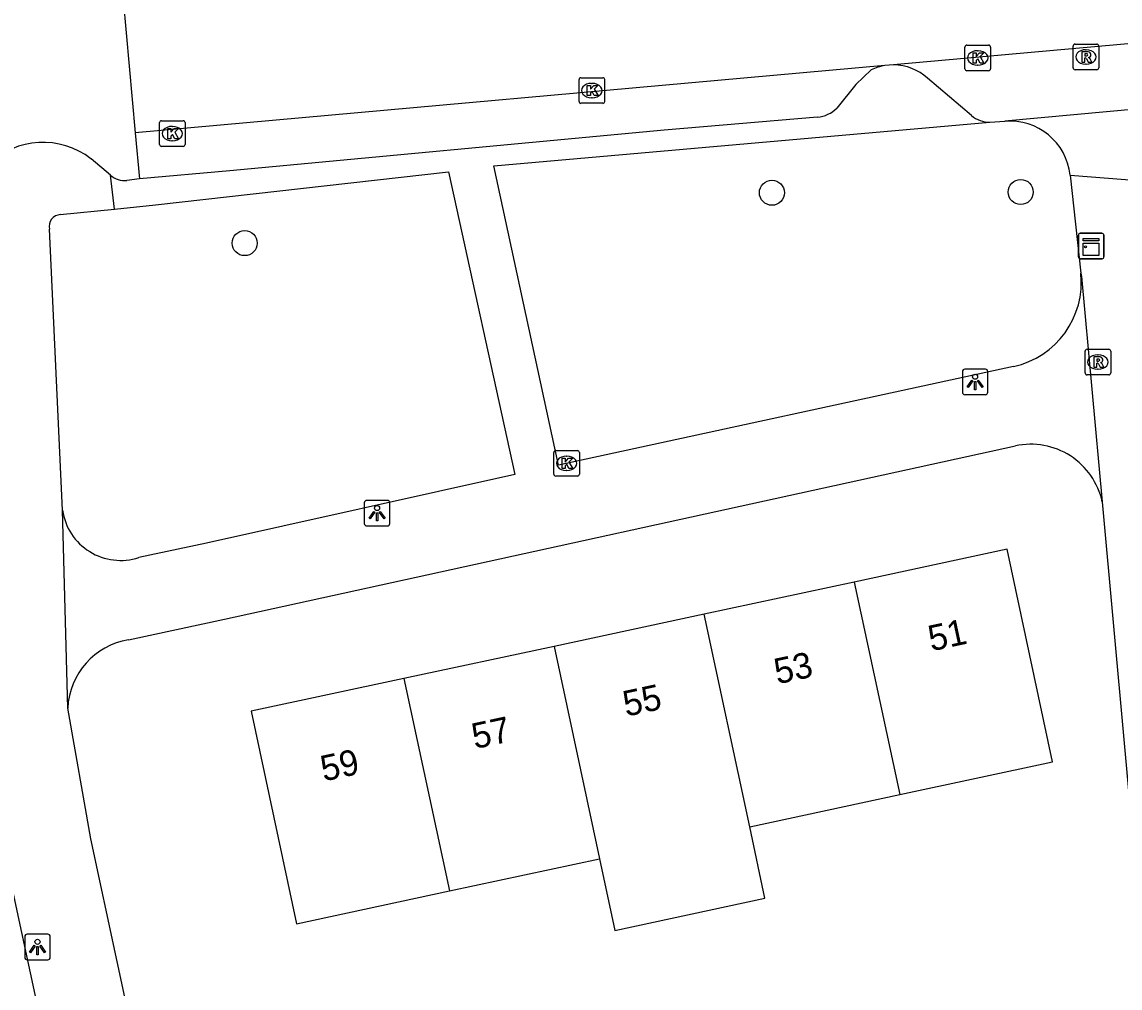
# Model space of a CAD drawing. Extents: x 160557 to 161245, y 385330 to 386505.
# Drawn here: x 160808.55 to 160851.48, y 385569.34 to 385607.11 of the extents above; entities that cross this region are included whole.
import ezdxf

# ---------------------------------------------------------------- set-up
doc = ezdxf.new("R2010")
doc.units = 0
for name, color, linetype in [('IMGEO_Boom', 7, 'Continuous'), ('IMGEO_Fietspad_gesloten', 7, 'Continuous'), ('IMGEO_Kast', 7, 'Continuous'), ('IMGEO_Kolk', 7, 'Continuous'), ('IMGEO_Lichtpunt', 7, 'Continuous'), ('IMGEO_Pand', 7, 'Continuous'), ('IMGEO_Pand_nummerreeks', 7, 'Continuous'), ('IMGEO_Parkeervlak_open', 7, 'Continuous'), ('IMGEO_Rijbaan_lokaal_open', 7, 'Continuous'), ('IMGEO_Rioolput', 7, 'Continuous'), ('IMGEO_Voetpad_open', 7, 'Continuous')]:
    doc.layers.add(name, color=color, linetype=linetype)

msp = doc.modelspace()

# ---------------------------------------------------------------- linework, layer by layer
at = {"layer": 'IMGEO_Boom'}
for centre in [(160837.872, 385600.434), (160847.598, 385600.464), (160817.261, 385598.465)]:
    msp.add_circle(centre, 0.489, dxfattribs=at)
at = {"layer": 'IMGEO_Fietspad_gesloten'}
msp.add_lwpolyline([(160808.2, 385573.089), (160811.66, 385556.955), (160819.791, 385519.776), (160829.308, 385476.198)], dxfattribs=at)
at = {"layer": 'IMGEO_Kast'}
for p, q in [((160849.851, 385597.928), (160849.851, 385598.769)), ((160849.851, 385598.769), (160849.851, 385597.928)), ((160849.926, 385598.853), (160850.767, 385598.853)), ((160850.767, 385598.853), (160849.926, 385598.853)), ((160850.851, 385598.778), (160850.851, 385597.937)), ((160850.851, 385597.937), (160850.851, 385598.778)), ((160850.776, 385597.853), (160849.935, 385597.853)), ((160849.935, 385597.853), (160850.776, 385597.853))]:
    msp.add_line(p, q, dxfattribs=at)
for points in [[(160850.046, 385598.643), (160850.646, 385598.643), (160850.646, 385598.558), (160850.046, 385598.558), (160850.046, 385598.643)], [(160850.046, 385598.468), (160850.646, 385598.468), (160850.646, 385597.979), (160850.046, 385597.979), (160850.046, 385598.468)]]:
    msp.add_lwpolyline(points, dxfattribs=at)
msp.add_circle((160850.13, 385598.317), 0.0377, dxfattribs=at)
for centre, start, end in [((160849.929, 385598.775), 92.4484, 184.2845), ((160849.929, 385598.775), 92.4484, 184.2845), ((160850.773, 385598.775), 2.4484, 94.2845), ((160850.773, 385598.775), 2.4484, 94.2845), ((160849.929, 385597.931), 182.4484, 274.2845), ((160849.929, 385597.931), 182.4484, 274.2845), ((160850.773, 385597.931), 272.4484, 4.2845), ((160850.773, 385597.931), 272.4484, 4.2845)]:
    msp.add_arc(centre, 0.0779, start, end, dxfattribs=at)
at = {"layer": 'IMGEO_Kolk'}
for p, q in [((160845.418, 385605.282), (160845.418, 385606.134)), ((160845.493, 385606.208), (160846.345, 385606.208)), ((160846.419, 385606.134), (160846.419, 385605.282)), ((160845.906, 385605.988), (160845.931, 385605.988)), ((160846.345, 385605.208), (160845.493, 385605.208)), ((160845.929, 385605.428), (160845.904, 385605.428)), ((160830.333, 385604.006), (160830.333, 385604.858)), ((160830.408, 385604.932), (160831.26, 385604.932)), ((160831.334, 385604.858), (160831.334, 385604.006)), ((160830.821, 385604.712), (160830.846, 385604.712)), ((160831.26, 385603.932), (160830.408, 385603.932)), ((160830.844, 385604.152), (160830.819, 385604.152)), ((160813.933, 385602.324), (160813.933, 385603.176)), ((160814.008, 385603.25), (160814.86, 385603.25)), ((160814.934, 385603.176), (160814.934, 385602.324)), ((160814.421, 385603.03), (160814.446, 385603.03)), ((160814.86, 385602.25), (160814.008, 385602.25)), ((160814.444, 385602.47), (160814.419, 385602.47)), ((160829.346, 385589.43), (160829.346, 385590.282)), ((160829.421, 385590.356), (160830.273, 385590.356)), ((160830.347, 385590.282), (160830.347, 385589.43)), ((160829.834, 385590.136), (160829.859, 385590.136)), ((160830.273, 385589.356), (160829.421, 385589.356)), ((160829.857, 385589.576), (160829.832, 385589.576))]:
    msp.add_line(p, q, dxfattribs=at)
for points in [[(160845.418, 385605.282), (160845.418, 385606.134)], [(160845.493, 385606.208), (160846.345, 385606.208)], [(160846.419, 385606.134), (160846.419, 385605.282)], [(160845.739, 385605.908), (160845.862, 385605.908), (160845.862, 385605.757), (160845.992, 385605.908), (160846.156, 385605.908), (160846.01, 385605.757), (160846.163, 385605.508), (160846.011, 385605.508), (160845.926, 385605.672), (160845.862, 385605.605), (160845.862, 385605.508), (160845.739, 385605.508), (160845.739, 385605.908)], [(160846.345, 385605.208), (160845.493, 385605.208)], [(160830.333, 385604.006), (160830.333, 385604.858)], [(160830.408, 385604.932), (160831.26, 385604.932)], [(160831.334, 385604.858), (160831.334, 385604.006)], [(160830.654, 385604.632), (160830.777, 385604.632), (160830.777, 385604.481), (160830.907, 385604.632), (160831.071, 385604.632), (160830.925, 385604.481), (160831.078, 385604.232), (160830.926, 385604.232), (160830.841, 385604.396), (160830.777, 385604.329), (160830.777, 385604.232), (160830.654, 385604.232), (160830.654, 385604.632)], [(160831.26, 385603.932), (160830.408, 385603.932)], [(160813.933, 385602.324), (160813.933, 385603.176)], [(160814.008, 385603.25), (160814.86, 385603.25)], [(160814.934, 385603.176), (160814.934, 385602.324)], [(160814.254, 385602.95), (160814.377, 385602.95), (160814.377, 385602.799), (160814.507, 385602.95), (160814.671, 385602.95), (160814.525, 385602.799), (160814.678, 385602.55), (160814.526, 385602.55), (160814.441, 385602.714), (160814.377, 385602.647), (160814.377, 385602.55), (160814.254, 385602.55), (160814.254, 385602.95)], [(160814.86, 385602.25), (160814.008, 385602.25)], [(160829.346, 385589.43), (160829.346, 385590.282)], [(160829.421, 385590.356), (160830.273, 385590.356)], [(160830.347, 385590.282), (160830.347, 385589.43)], [(160829.667, 385590.056), (160829.79, 385590.056), (160829.79, 385589.905), (160829.92, 385590.056), (160830.084, 385590.056), (160829.938, 385589.905), (160830.091, 385589.656), (160829.939, 385589.656), (160829.854, 385589.82), (160829.79, 385589.753), (160829.79, 385589.656), (160829.667, 385589.656), (160829.667, 385590.056)], [(160830.273, 385589.356), (160829.421, 385589.356)]]:
    msp.add_lwpolyline(points, dxfattribs=at)
for centre, start, end in [((160845.495, 385606.132), 91.552, 178.448), ((160845.495, 385606.132), 91.552, 178.448), ((160846.343, 385606.132), 1.552, 88.448), ((160846.343, 385606.132), 1.552, 88.448), ((160845.495, 385605.284), 181.552, 268.448), ((160845.495, 385605.284), 181.552, 268.448), ((160846.343, 385605.284), 271.552, 358.448), ((160846.343, 385605.284), 271.552, 358.448), ((160830.41, 385604.856), 91.552, 178.448), ((160830.41, 385604.856), 91.552, 178.448), ((160831.258, 385604.856), 1.552, 88.448), ((160831.258, 385604.856), 1.552, 88.448), ((160830.41, 385604.008), 181.552, 268.448), ((160830.41, 385604.008), 181.552, 268.448), ((160831.258, 385604.008), 271.552, 358.448), ((160831.258, 385604.008), 271.552, 358.448), ((160814.01, 385603.174), 91.552, 178.448), ((160814.01, 385603.174), 91.552, 178.448), ((160814.858, 385603.174), 1.552, 88.448), ((160814.858, 385603.174), 1.552, 88.448), ((160814.01, 385602.326), 181.552, 268.448), ((160814.01, 385602.326), 181.552, 268.448), ((160814.858, 385602.326), 271.552, 358.448), ((160814.858, 385602.326), 271.552, 358.448), ((160829.423, 385590.28), 91.552, 178.448), ((160829.423, 385590.28), 91.552, 178.448), ((160830.271, 385590.28), 1.552, 88.448), ((160830.271, 385590.28), 1.552, 88.448), ((160829.423, 385589.432), 181.552, 268.448), ((160829.423, 385589.432), 181.552, 268.448), ((160830.271, 385589.432), 271.552, 358.448), ((160830.271, 385589.432), 271.552, 358.448)]:
    msp.add_arc(centre, 0.0765, start, end, dxfattribs=at)
for centre, major_axis, ratio, start_param, end_param in [((160845.905, 385605.708), (-0.387, 0.002), 0.722429, 4.712389, 7.853982), ((160845.93, 385605.708), (-0.39, 0.002), 0.717154, 1.570796, 4.712389), ((160830.82, 385604.432), (-0.387, 0.002), 0.722429, 4.712389, 7.853982), ((160830.845, 385604.432), (-0.39, 0.002), 0.717154, 1.570796, 4.712389), ((160814.42, 385602.75), (-0.387, 0.002), 0.722429, 4.712389, 7.853982), ((160814.445, 385602.75), (-0.39, 0.002), 0.717154, 1.570796, 4.712389), ((160829.833, 385589.856), (-0.387, 0.002), 0.722429, 4.712389, 7.853982), ((160829.858, 385589.856), (-0.39, 0.002), 0.717154, 1.570796, 4.712389)]:
    msp.add_ellipse(centre, major_axis=major_axis, ratio=ratio, start_param=start_param, end_param=end_param, dxfattribs=at)
at = {"layer": 'IMGEO_Lichtpunt'}
for p, q in [((160845.317, 385593.442), (160845.317, 385592.635)), ((160845.317, 385593.442), (160845.317, 385592.635)), ((160846.219, 385593.537), (160845.411, 385593.537)), ((160846.219, 385593.537), (160845.411, 385593.537)), ((160846.313, 385592.635), (160846.313, 385593.442)), ((160846.313, 385592.635), (160846.313, 385593.442)), ((160845.411, 385592.541), (160846.219, 385592.541)), ((160845.411, 385592.541), (160846.219, 385592.541)), ((160821.938, 385588.311), (160821.938, 385587.504)), ((160821.938, 385588.311), (160821.938, 385587.504)), ((160822.84, 385588.406), (160822.032, 385588.406)), ((160822.84, 385588.406), (160822.032, 385588.406)), ((160822.934, 385587.504), (160822.934, 385588.311)), ((160822.934, 385587.504), (160822.934, 385588.311)), ((160822.032, 385587.41), (160822.84, 385587.41)), ((160822.032, 385587.41), (160822.84, 385587.41)), ((160808.664, 385571.348), (160808.664, 385570.541)), ((160808.664, 385571.348), (160808.664, 385570.541)), ((160809.566, 385571.443), (160808.758, 385571.443)), ((160809.566, 385571.443), (160808.758, 385571.443)), ((160809.66, 385570.541), (160809.66, 385571.348)), ((160809.66, 385570.541), (160809.66, 385571.348)), ((160808.758, 385570.447), (160809.566, 385570.447)), ((160808.758, 385570.447), (160809.566, 385570.447))]:
    msp.add_line(p, q, dxfattribs=at)
for points in [[(160845.691, 385593.106), (160845.73, 385593.078), (160845.542, 385592.816), (160845.504, 385592.843), (160845.691, 385593.106)], [(160845.793, 385593.058), (160845.84, 385593.058), (160845.84, 385592.736), (160845.793, 385592.736), (160845.793, 385593.058)], [(160845.903, 385593.078), (160845.941, 385593.105), (160846.128, 385592.843), (160846.089, 385592.815), (160845.903, 385593.078)], [(160822.312, 385587.975), (160822.351, 385587.947), (160822.163, 385587.685), (160822.125, 385587.712), (160822.312, 385587.975)], [(160822.414, 385587.927), (160822.461, 385587.927), (160822.461, 385587.605), (160822.414, 385587.605), (160822.414, 385587.927)], [(160822.524, 385587.947), (160822.562, 385587.974), (160822.749, 385587.712), (160822.71, 385587.684), (160822.524, 385587.947)], [(160809.038, 385571.012), (160809.077, 385570.984), (160808.889, 385570.722), (160808.851, 385570.749), (160809.038, 385571.012)], [(160809.14, 385570.964), (160809.187, 385570.964), (160809.187, 385570.642), (160809.14, 385570.642), (160809.14, 385570.964)], [(160809.25, 385570.984), (160809.288, 385571.011), (160809.475, 385570.749), (160809.436, 385570.721), (160809.25, 385570.984)]]:
    msp.add_lwpolyline(points, dxfattribs=at)
for centre in [(160845.816, 385593.24), (160822.437, 385588.109), (160809.163, 385571.146)]:
    msp.add_circle(centre, 0.0994, dxfattribs=at)
for centre, start, end in [((160845.411, 385593.442), 90, 180), ((160845.411, 385593.442), 90, 180), ((160846.219, 385593.442), 0, 90), ((160846.219, 385593.442), 0, 90), ((160845.411, 385592.635), 180, 270), ((160845.411, 385592.635), 180, 270), ((160846.219, 385592.635), 270, 0), ((160846.219, 385592.635), 270, 360), ((160822.032, 385588.311), 90, 180), ((160822.032, 385588.311), 90, 180), ((160822.84, 385588.311), 0, 90), ((160822.84, 385588.311), 0, 90), ((160822.032, 385587.504), 180, 270), ((160822.032, 385587.504), 180, 270), ((160822.84, 385587.504), 270, 0), ((160822.84, 385587.504), 270, 360), ((160808.758, 385571.348), 90, 180), ((160808.758, 385571.348), 90, 180), ((160809.566, 385571.348), 0, 90), ((160809.566, 385571.348), 0, 90), ((160808.758, 385570.541), 180, 270), ((160808.758, 385570.541), 180, 270), ((160809.566, 385570.541), 270, 0), ((160809.566, 385570.541), 270, 360)]:
    msp.add_arc(centre, 0.0946, start, end, dxfattribs=at)
at = {"layer": 'IMGEO_Pand'}
for points in [[(160842.868, 385576.906), (160848.847, 385578.187), (160847.067, 385586.494), (160841.089, 385585.213)], [(160841.089, 385585.213), (160835.223, 385583.957)], [(160841.089, 385585.213), (160842.868, 385576.906)], [(160835.223, 385583.957), (160829.356, 385582.7)], [(160837.003, 385575.65), (160835.223, 385583.957)], [(160829.356, 385582.7), (160823.489, 385581.443)], [(160829.356, 385582.7), (160831.136, 385574.393)], [(160823.489, 385581.443), (160817.513, 385580.163), (160819.292, 385571.856), (160825.269, 385573.136)], [(160823.489, 385581.443), (160825.269, 385573.136)], [(160837.003, 385575.65), (160842.868, 385576.906)], [(160831.136, 385574.393), (160831.736, 385571.592), (160837.601, 385572.848), (160837.003, 385575.65)], [(160825.269, 385573.136), (160831.136, 385574.393)]]:
    msp.add_lwpolyline(points, dxfattribs=at)
at = {"layer": 'IMGEO_Parkeervlak_open'}
msp.add_lwpolyline([(160846.391, 385603.199), (160846.975, 385603.229)], dxfattribs=at)
at = {"layer": 'IMGEO_Rijbaan_lokaal_open'}
for points in [[(160812.515, 385608.009), (160812.984, 385602.775)], [(160871.578, 385608.044), (160842.631, 385605.434)], [(160842.289, 385605.408), (160812.984, 385602.775)], [(160842.631, 385605.434), (160842.289, 385605.408)], [(160812.984, 385602.775), (160813.145, 385600.975)], [(160812.012, 385601.121), (160811.254, 385601.765)], [(160813.145, 385600.975), (160812.655, 385600.92)]]:
    msp.add_lwpolyline(points, dxfattribs=at)
for centre, radius, start, end in [((160809.377, 385599.341), 3.065, 52.2518, 133.9795), ((160812.574, 385601.788), 0.872, 229.9196, 275.3622)]:
    msp.add_arc(centre, radius, start, end, dxfattribs=at)
at = {"layer": 'IMGEO_Rioolput'}
for p, q in [((160849.648, 385605.321), (160849.648, 385606.173)), ((160849.723, 385606.247), (160850.575, 385606.247)), ((160850.649, 385606.173), (160850.649, 385605.321)), ((160850.136, 385606.027), (160850.161, 385606.027)), ((160850.575, 385605.247), (160849.723, 385605.247)), ((160850.159, 385605.467), (160850.134, 385605.467)), ((160850.115, 385593.39), (160850.115, 385594.242)), ((160850.19, 385594.316), (160851.042, 385594.316)), ((160850.603, 385594.096), (160850.628, 385594.096)), ((160851.116, 385594.242), (160851.116, 385593.39)), ((160851.042, 385593.316), (160850.19, 385593.316)), ((160850.626, 385593.536), (160850.601, 385593.536))]:
    msp.add_line(p, q, dxfattribs=at)
for points in [[(160849.648, 385605.321), (160849.648, 385606.173)], [(160849.723, 385606.247), (160850.575, 385606.247)], [(160850.649, 385606.173), (160850.649, 385605.321)], [(160850.237, 385605.945), (160849.985, 385605.947), (160849.985, 385605.547)], [(160849.985, 385605.547), (160850.109, 385605.547), (160850.109, 385605.709), (160850.12, 385605.709)], [(160850.163, 385605.866), (160850.109, 385605.866), (160850.109, 385605.785)], [(160850.109, 385605.785), (160850.161, 385605.785)], [(160850.167, 385605.68), (160850.238, 385605.547), (160850.378, 385605.547), (160850.313, 385605.673)], [(160850.575, 385605.247), (160849.723, 385605.247)], [(160850.115, 385593.39), (160850.115, 385594.242)], [(160850.19, 385594.316), (160851.042, 385594.316)], [(160851.116, 385594.242), (160851.116, 385593.39)], [(160850.704, 385594.014), (160850.452, 385594.016), (160850.452, 385593.616)], [(160850.452, 385593.616), (160850.576, 385593.616), (160850.576, 385593.778), (160850.587, 385593.778)], [(160850.63, 385593.935), (160850.576, 385593.935), (160850.576, 385593.854)], [(160850.576, 385593.854), (160850.628, 385593.854)], [(160850.634, 385593.749), (160850.705, 385593.616), (160850.845, 385593.616), (160850.78, 385593.742)], [(160851.042, 385593.316), (160850.19, 385593.316)]]:
    msp.add_lwpolyline(points, dxfattribs=at)
for centre, radius, start, end in [((160849.725, 385606.171), 0.0765, 91.552, 178.448), ((160849.725, 385606.171), 0.0765, 91.552, 178.448), ((160850.573, 385606.171), 0.0765, 1.552, 88.448), ((160850.573, 385606.171), 0.0765, 1.552, 88.448), ((160850.119, 385605.656), 0.0533, 26.0293, 88.6989), ((160850.145, 385605.974), 0.19, 274.7715, 282.9687), ((160850.169, 385605.77), 0.0964, 77.0061, 93.1865), ((160850.183, 385605.827), 0.0378, 276.6634, 79.6772), ((160850.236, 385605.835), 0.109, 350.3612, 89.416), ((160850.234, 385605.835), 0.112, 277.5842, 350.9817), ((160850.218, 385605.62), 0.108, 29.5134, 73.7905), ((160849.725, 385605.323), 0.0765, 181.552, 268.448), ((160849.725, 385605.323), 0.0765, 181.552, 268.448), ((160850.573, 385605.323), 0.0765, 271.552, 358.448), ((160850.573, 385605.323), 0.0765, 271.552, 358.448), ((160850.192, 385594.24), 0.0765, 91.552, 178.448), ((160850.192, 385594.24), 0.0765, 91.552, 178.448), ((160851.04, 385594.24), 0.0765, 1.552, 88.448), ((160851.04, 385594.24), 0.0765, 1.552, 88.448), ((160850.586, 385593.725), 0.0533, 26.0293, 88.6989), ((160850.612, 385594.043), 0.19, 274.7715, 282.9687), ((160850.636, 385593.839), 0.0964, 77.0061, 93.1865), ((160850.65, 385593.896), 0.0378, 276.6634, 79.6772), ((160850.703, 385593.904), 0.109, 350.3612, 89.416), ((160850.701, 385593.904), 0.112, 277.5842, 350.9817), ((160850.685, 385593.689), 0.108, 29.5134, 73.7905), ((160850.192, 385593.392), 0.0765, 181.552, 268.448), ((160850.192, 385593.392), 0.0765, 181.552, 268.448), ((160851.04, 385593.392), 0.0765, 271.552, 358.448), ((160851.04, 385593.392), 0.0765, 271.552, 358.448)]:
    msp.add_arc(centre, radius, start, end, dxfattribs=at)
for centre, major_axis, ratio, start_param, end_param in [((160850.135, 385605.747), (-0.387, 0.002), 0.722429, 4.712389, 7.853982), ((160850.16, 385605.747), (-0.39, 0.002), 0.717154, 1.570796, 4.712389), ((160850.602, 385593.816), (-0.387, 0.002), 0.722429, 4.712389, 7.853982), ((160850.627, 385593.816), (-0.39, 0.002), 0.717154, 1.570796, 4.712389)]:
    msp.add_ellipse(centre, major_axis=major_axis, ratio=ratio, start_param=start_param, end_param=end_param, dxfattribs=at)
at = {"layer": 'IMGEO_Voetpad_open'}
for points in [[(160841.754, 385605.239), (160841.151, 385604.664), (160840.416, 385603.743)], [(160868.265, 385605.193), (160846.975, 385603.229)], [(160845.67, 385603.454), (160843.952, 385604.911)], [(160839.652, 385603.387), (160833.656, 385602.885), (160816.687, 385601.299), (160813.145, 385600.975)], [(160847.316, 385593.644), (160829.525, 385589.788), (160827.007, 385601.485), (160846.391, 385603.199)], [(160812.169, 385599.8), (160812.012, 385601.121)], [(160812.169, 385599.8), (160813.776, 385599.966), (160825.224, 385601.257), (160827.826, 385589.422), (160815.77, 385586.734), (160813.123, 385586.172)], [(160849.53, 385601.127), (160853.694, 385600.798)], [(160849.53, 385601.127), (160849.947, 385597.294)], [(160810.054, 385599.581), (160812.169, 385599.8)], [(160810.139, 385588.021), (160809.625, 385599.017)], [(160849.947, 385597.294), (160849.969, 385597.157), (160850.785, 385588.354)], [(160812.72, 385582.956), (160816.473, 385583.768), (160847.391, 385590.536)], [(160810.343, 385580.284), (160810.139, 385588.021)], [(160850.785, 385588.354), (160853.807, 385555.183), (160850.708, 385554.964), (160850.795, 385554.015), (160853.308, 385554.158)], [(160814.339, 385560.78), (160811.247, 385575.177), (160810.343, 385580.284)]]:
    msp.add_lwpolyline(points, dxfattribs=at)
for centre, radius, start, end in [((160842.623, 385603.418), 2.017, 99.5379, 115.5235), ((160842.611, 385603.453), 1.981, 47.3867, 89.4148), ((160839.5, 385604.71), 1.332, 276.5339, 313.4342), ((160846.36, 385604.257), 1.059, 229.348, 271.6971), ((160847.178, 385600.872), 2.366, 6.1866, 94.9251), ((160810.079, 385599.117), 0.465, 93.1183, 192.3657), ((160846.605, 385596.93), 3.362, 282.2163, 6.2139), ((160847.997, 385587.748), 2.853, 12.2574, 102.2688), ((160812.412, 385588.358), 2.298, 188.4229, 288.0093), ((160813.192, 385580.143), 2.853, 99.5254, 177.1622)]:
    msp.add_arc(centre, radius, start, end, dxfattribs=at)

# ---------------------------------------------------------------- texts
at = {"layer": 'IMGEO_Pand_nummerreeks'}
for s, rotation, p in [('51', 12.0911, (160844.101, 385582.504)), ('53', 12.0911, (160838.079, 385581.214)), ('55', 12.0894, (160832.169, 385579.948)), ('57', 12.0911, (160826.258, 385578.682)), ('59', 12.0911, (160820.347, 385577.415))]:
    msp.add_text(s, height=1, rotation=rotation, dxfattribs=at).set_placement(p)

doc.saveas('drawing.dxf')
